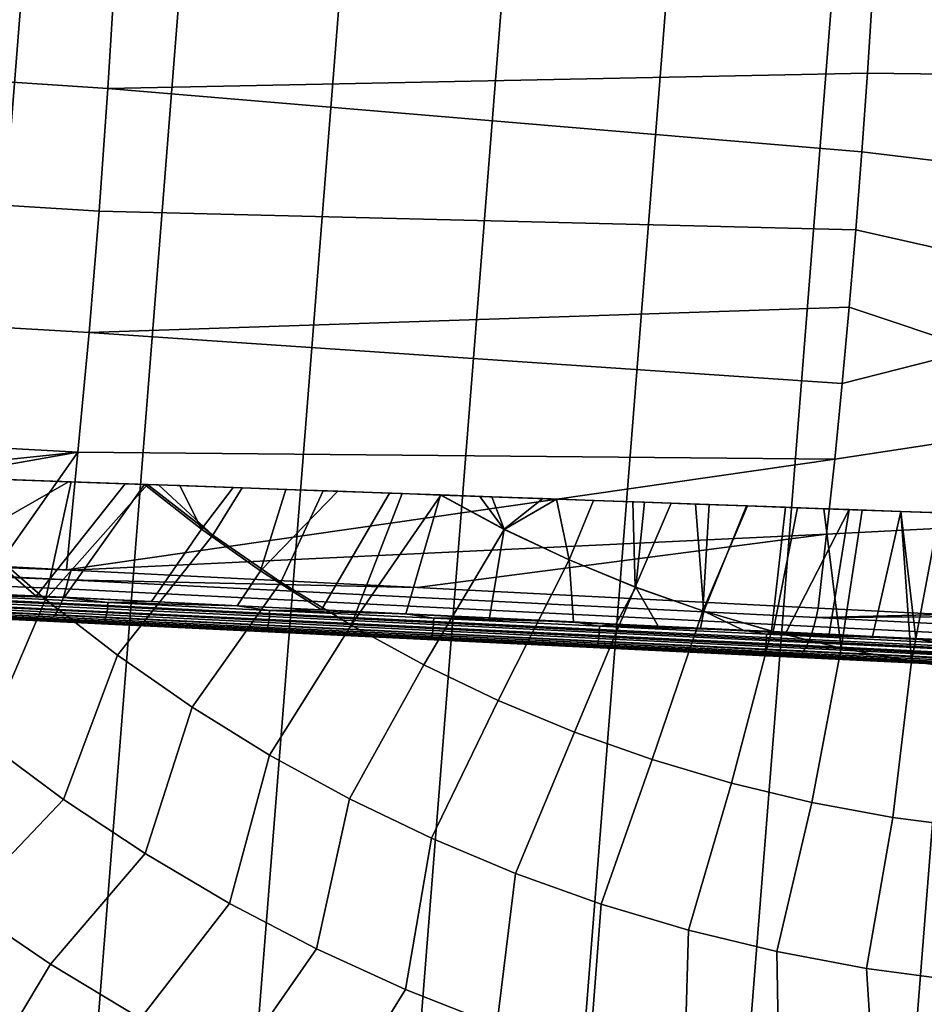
# Model space of a CAD drawing. Header units: metres. Extents: x -167 to 28, y -50 to 27.
# Tile 282 of 331: x -9.56 to -1.83, y -14.86 to -6.45. Entities that reach past the tile are written whole.
import ezdxf

# ---------------------------------------------------------------- set-up
doc = ezdxf.new("R2010")
doc.units = ezdxf.units.M
doc.layers.add('solid_12_065_011_XXX', color=7, linetype='CONTINUOUS')

msp = doc.modelspace()

# ---------------------------------------------------------------- linework, layer by layer
at = {"layer": 'solid_12_065_011_XXX'}
for points in [[(-5.599999, -26.00124, 0.2), (-1.438912, 26.558498, 0.2), (-0.022623, 26.597439, 0.2), (-4.207098, -26.262609, 0.2)], [(-4.207098, -26.262609, 0.2), (-0.022623, 26.597439, 0.2), (1.392003, 26.561003, 0.2), (-2.802653, -26.449375, 0.2)], [(-6.976521, -25.666178, 0.2), (-2.851502, 26.444155, 0.2), (-1.438912, 26.558498, 0.2), (-5.599999, -26.00124, 0.2)], [(2.802653, 26.449375, 0.2), (-1.392003, -26.561003, 0.2), (-2.802653, -26.449375, 0.2), (1.392003, 26.561003, 0.2)], [(-8.333064, -25.258354, 0.2), (-4.255505, 26.254814, 0.2), (-2.851502, 26.444155, 0.2), (-6.976521, -25.666178, 0.2)], [(-9.666076, -24.778851, 0.2), (-5.647253, 25.991018, 0.2), (-4.255505, 26.254814, 0.2), (-8.333064, -25.258354, 0.2)], [(-10.971596, -24.229086, 0.2), (-7.02309, 25.653473, 0.2), (-5.647253, 25.991018, 0.2), (-9.666076, -24.778851, 0.2)], [(-12.24579, -23.610701, 0.2), (-8.378925, 25.243179, 0.2), (-7.02309, 25.653473, 0.2), (-10.971596, -24.229086, 0.2)], [(-13.485169, -22.925415, 0.2), (-9.71078, 24.761368, 0.2), (-8.378925, 25.243179, 0.2), (-12.24579, -23.610701, 0.2)], [(-8.807904, -7.035234, 153.617996), (-8.743108, -5.973101, 153.877182), (-15.207881, -5.525431, 155.606339), (-15.268034, -6.610181, 155.365585)], [(-8.743108, -5.973101, 153.877182), (-8.807904, -7.035234, 153.617996), (-2.320276, -6.906365, 152.008209), (-2.277478, -6.230192, 152.179504)], [(-1.187665, -6.919874, 151.700073), (-1.131949, -6.122397, 151.900238), (-2.277478, -6.230192, 152.179504), (-2.320276, -6.906365, 152.008209)], [(-8.883224, -8.085531, 153.316711), (-8.807904, -7.035234, 153.617996), (-15.268034, -6.610181, 155.365585), (-15.338871, -7.683966, 155.082047)], [(-8.807904, -7.035234, 153.617996), (-2.367476, -7.577638, 151.819321), (-2.320276, -6.906365, 152.008209)], [(-1.250161, -7.710321, 151.475555), (-1.187665, -6.919874, 151.700073), (-2.320276, -6.906365, 152.008209), (-2.367476, -7.577638, 151.819321)], [(-8.807904, -7.035234, 153.617996), (-8.883224, -8.085531, 153.316711), (-2.41906, -8.243546, 151.612961), (-2.367476, -7.577638, 151.819321)], [(-1.319375, -8.492934, 151.226883), (-1.250161, -7.710321, 151.475555), (-2.367476, -7.577638, 151.819321), (-2.41906, -8.243546, 151.612961)], [(-8.968941, -9.122232, 152.973862), (-8.883224, -8.085531, 153.316711), (-15.338871, -7.683966, 155.082047), (-15.420282, -8.745019, 154.756165)], [(-8.883224, -8.085531, 153.316711), (-8.968941, -9.122232, 152.973862), (-2.474967, -8.903582, 151.389267), (-2.41906, -8.243546, 151.612961)], [(-1.395229, -9.266929, 150.954361), (-1.319375, -8.492934, 151.226883), (-2.41906, -8.243546, 151.612961), (-2.474967, -8.903582, 151.389267)], [(-9.06491, -10.143597, 152.590012), (-8.968941, -9.122232, 152.973862), (-15.420282, -8.745019, 154.756165), (-15.512125, -9.791584, 154.388474)], [(-8.968941, -9.122232, 152.973862), (-2.535149, -9.557253, 151.148422), (-2.474967, -8.903582, 151.389267)], [(-1.395229, -9.266929, 150.954361), (-2.474967, -8.903582, 151.389267), (-2.535149, -9.557253, 151.148422)], [(-8.968941, -9.122232, 152.973862), (-9.06491, -10.143597, 152.590012), (-2.599548, -10.204065, 150.890579), (-2.535149, -9.557253, 151.148422)], [(-1.395229, -9.266929, 150.954361), (-2.535149, -9.557253, 151.148422), (-2.599548, -10.204065, 150.890579), (-1.477644, -10.031522, 150.658249)], [(-15.556001, -10.824699, 153.963348), (-9.06491, -10.143597, 152.590012), (-15.512125, -9.791584, 154.388474), (-15.594669, -10.822748, 153.974152)], [(-1.477644, -10.031522, 150.658249), (-2.599548, -10.204065, 150.890579), (-2.66817, -10.843518, 150.615936), (-1.566539, -10.78593, 150.338852)], [(-13.493979, -10.928847, 153.385605), (-9.06491, -10.143597, 152.590012), (-15.556001, -10.824699, 153.963348)], [(-13.493979, -10.928847, 153.385605), (-9.751157, -11.118373, 152.330276), (-9.06491, -10.143597, 152.590012)], [(-9.751157, -11.118373, 152.330276), (-9.16037, -11.148346, 152.162811), (-9.06491, -10.143597, 152.590012)], [(-9.16037, -11.148346, 152.162811), (-2.599548, -10.204065, 150.890579), (-9.06491, -10.143597, 152.590012)], [(-9.120943, -11.150347, 152.151627), (-2.66817, -10.843518, 150.615936), (-2.599548, -10.204065, 150.890579), (-9.16037, -11.148346, 152.162811)], [(-10.160053, -10.359036, 141.635864), (-9.901691, -10.368287, 140.931854), (-9.120541, -10.396212, 141.207367), (-9.143926, -10.395361, 141.989655)], [(-10.160053, -10.359036, 141.635864), (-9.143926, -10.395361, 141.989655), (-9.99145, -10.881031, 141.490341)], [(-9.143926, -10.395361, 141.989655), (-8.661608, -10.412603, 142.142487), (-9.421577, -11.372649, 141.492661), (-9.99145, -10.881031, 141.490341)], [(-9.901691, -10.368287, 140.931854), (-9.928672, -10.891882, 140.70462), (-9.340325, -11.400436, 140.70462), (-9.120541, -10.396212, 141.207367)], [(-8.661608, -10.412603, 142.142487), (-8.494047, -10.418593, 142.19339), (-9.18243, -11.384142, 141.572037), (-9.421577, -11.372649, 141.492661)], [(-9.340325, -11.400436, 140.70462), (-8.468765, -10.419512, 141.417191), (-9.120541, -10.396212, 141.207367)], [(-9.340325, -11.400436, 140.70462), (-8.725972, -11.877248, 140.70462), (-7.9111, -10.852348, 141.415771), (-8.468765, -10.419512, 141.417191)], [(-8.494047, -10.418593, 142.19339), (-8.007877, -10.80022, 142.191971), (-8.435211, -11.420159, 141.804581), (-9.18243, -11.384142, 141.572037)], [(-9.143926, -10.395361, 141.989655), (-9.120541, -10.396212, 141.207367), (-8.468765, -10.419512, 141.417191), (-8.661608, -10.412603, 142.142487)], [(-8.661608, -10.412603, 142.142487), (-8.468765, -10.419512, 141.417191), (-8.376663, -10.422805, 141.445389), (-8.494047, -10.418593, 142.19339)], [(-8.494047, -10.418593, 142.19339), (-8.376663, -10.422805, 141.445389), (-7.662077, -10.448351, 141.652344), (-8.193659, -10.429333, 142.281738)], [(-8.193659, -10.429333, 142.281738), (-8.007877, -10.80022, 142.191971), (-8.494047, -10.418593, 142.19339)], [(-8.376663, -10.422805, 141.445389), (-8.468765, -10.419512, 141.417191), (-7.9111, -10.852348, 141.415771)], [(-7.662077, -10.448351, 141.652344), (-8.376663, -10.422805, 141.445389), (-7.9111, -10.852348, 141.415771)], [(-8.193659, -10.429333, 142.281738), (-7.662077, -10.448351, 141.652344), (-7.736665, -10.44567, 142.409332)], [(-8.193659, -10.429333, 142.281738), (-7.736665, -10.44567, 142.409332), (-8.007877, -10.80022, 142.191971)], [(-7.736665, -10.44567, 142.409332), (-7.287304, -10.461735, 142.526764), (-7.503814, -11.156963, 142.191711), (-8.007877, -10.80022, 142.191971)], [(-7.662077, -10.448351, 141.652344), (-7.9111, -10.852348, 141.415771), (-7.330469, -11.252697, 141.415771), (-6.969956, -10.473094, 141.833038)], [(-7.736665, -10.44567, 142.409332), (-7.662077, -10.448351, 141.652344), (-6.969956, -10.473094, 141.833038), (-7.287304, -10.461735, 142.526764)], [(-7.287304, -10.461735, 142.526764), (-6.842969, -10.47762, 142.635147), (-7.503814, -11.156963, 142.191711)], [(-6.842969, -10.47762, 142.635147), (-6.40194, -10.493387, 142.735214), (-6.983924, -11.49009, 142.191483), (-7.503814, -11.156963, 142.191711)], [(-6.969956, -10.473094, 141.833038), (-7.330469, -11.252697, 141.415771), (-6.729621, -11.622012, 141.415771), (-6.294688, -10.497235, 141.990936)], [(-7.287304, -10.461735, 142.526764), (-6.969956, -10.473094, 141.833038), (-6.842969, -10.47762, 142.635147)], [(-6.40194, -10.493387, 142.735214), (-5.966895, -10.508941, 142.82666), (-6.263111, -11.524819, 142.352783), (-6.983924, -11.49009, 142.191483)], [(-6.40194, -10.493387, 142.735214), (-6.842969, -10.47762, 142.635147), (-6.969956, -10.473094, 141.833038), (-6.294688, -10.497235, 141.990936)], [(-6.729621, -11.622012, 141.415771), (-5.962872, -10.509098, 142.061951), (-6.294688, -10.497235, 141.990936)], [(-6.729621, -11.622012, 141.415771), (-6.110213, -11.959275, 141.415771), (-5.422778, -10.802537, 142.060013), (-5.962872, -10.509098, 142.061951)], [(-6.40194, -10.493387, 142.735214), (-6.294688, -10.497235, 141.990936), (-5.962872, -10.509098, 142.061951), (-5.966895, -10.508941, 142.82666)], [(-5.966895, -10.508941, 142.82666), (-5.423846, -10.800012, 142.82637), (-5.547354, -11.559299, 142.493164), (-6.263111, -11.524819, 142.352783)], [(-5.527596, -10.524646, 142.911789), (-5.966895, -10.508941, 142.82666), (-5.962872, -10.509098, 142.061951), (-5.631227, -10.520955, 142.128677)], [(-5.527596, -10.524646, 142.911789), (-5.423846, -10.800012, 142.82637), (-5.966895, -10.508941, 142.82666)], [(-5.631227, -10.520955, 142.128677), (-5.962872, -10.509098, 142.061951), (-5.422778, -10.802537, 142.060013)], [(-4.975152, -10.544411, 142.248215), (-5.631227, -10.520955, 142.128677), (-5.422778, -10.802537, 142.060013)], [(-5.09278, -10.540192, 142.988953), (-5.527596, -10.524646, 142.911789), (-5.631227, -10.520955, 142.128677), (-4.975152, -10.544411, 142.248215)], [(-5.527596, -10.524646, 142.911789), (-5.09278, -10.540192, 142.988953), (-5.423846, -10.800012, 142.82637)], [(-5.09278, -10.540192, 142.988953), (-4.658541, -10.555717, 143.059036), (-4.8667, -11.062986, 142.82608), (-5.423846, -10.800012, 142.82637)], [(-4.975152, -10.544411, 142.248215), (-5.422778, -10.802537, 142.060013), (-4.868993, -11.063192, 142.060013)], [(-5.09278, -10.540192, 142.988953), (-4.975152, -10.544411, 142.248215), (-4.32285, -10.567732, 142.350845), (-4.658541, -10.555717, 143.059036)], [(-4.975152, -10.544411, 142.248215), (-4.868993, -11.063192, 142.060013), (-4.302724, -11.295481, 142.060013), (-4.32285, -10.567732, 142.350845)], [(-4.658541, -10.555717, 143.059036), (-4.224271, -10.571242, 143.122192), (-4.296884, -11.297241, 142.825775), (-4.8667, -11.062986, 142.82608)], [(-4.658541, -10.555717, 143.059036), (-4.32285, -10.567732, 142.350845), (-3.997196, -10.579375, 142.396088), (-4.224271, -10.571242, 143.122192)], [(-3.997196, -10.579375, 142.396088), (-4.32285, -10.567732, 142.350845), (-4.302724, -11.295481, 142.060013)], [(-3.671422, -10.591022, 142.437378), (-3.997196, -10.579375, 142.396088), (-4.302724, -11.295481, 142.060013), (-3.725422, -11.498806, 142.060013)], [(-4.224271, -10.571242, 143.122192), (-3.789546, -10.586784, 143.178543), (-3.715875, -11.50217, 142.82547), (-4.296884, -11.297241, 142.825775)], [(-4.224271, -10.571242, 143.122192), (-3.997196, -10.579375, 142.396088), (-3.671422, -10.591022, 142.437378), (-3.789546, -10.586784, 143.178543)], [(-3.789546, -10.586784, 143.178543), (-3.671422, -10.591022, 142.437378), (-3.345361, -10.602679, 142.474747), (-3.35378, -10.602365, 143.228134)], [(-3.789546, -10.586784, 143.178543), (-3.35378, -10.602365, 143.228134), (-3.715875, -11.50217, 142.82547)], [(-3.345361, -10.602679, 142.474747), (-3.671422, -10.591022, 142.437378), (-3.725422, -11.498806, 142.060013)], [(-3.018748, -10.614357, 142.508224), (-3.345361, -10.602679, 142.474747), (-3.725422, -11.498806, 142.060013), (-3.138568, -11.672647, 142.060013)], [(-3.35378, -10.602365, 143.228134), (-2.916314, -10.618006, 143.271042), (-3.125489, -11.675995, 142.825653), (-3.715875, -11.50217, 142.82547)], [(-2.916314, -10.618006, 143.271042), (-3.35378, -10.602365, 143.228134), (-3.345361, -10.602679, 142.474747), (-3.018748, -10.614357, 142.508224)], [(-3.018748, -10.614357, 142.508224), (-3.138568, -11.672647, 142.060013), (-2.543667, -11.81656, 142.060013), (-2.691476, -10.626059, 142.537827)], [(-2.916314, -10.618006, 143.271042), (-2.476796, -10.633719, 143.30722), (-3.013987, -11.681383, 142.835754), (-3.125489, -11.675995, 142.825653)], [(-2.916314, -10.618006, 143.271042), (-3.018748, -10.614357, 142.508224), (-2.691476, -10.626059, 142.537827)], [(-2.476796, -10.633719, 143.30722), (-2.646059, -11.699103, 142.86586), (-3.013987, -11.681383, 142.835754)], [(-2.916314, -10.618006, 143.271042), (-2.691476, -10.626059, 142.537827), (-2.363499, -10.637785, 142.563522), (-2.476796, -10.633719, 143.30722)], [(-2.363499, -10.637785, 142.563522), (-2.691476, -10.626059, 142.537827), (-2.543667, -11.81656, 142.060013)], [(-2.476796, -10.633719, 143.30722), (-2.035052, -10.649514, 143.336624), (-2.276789, -11.716915, 142.891113), (-2.646059, -11.699103, 142.86586)], [(-2.363499, -10.637785, 142.563522), (-2.543667, -11.81656, 142.060013), (-1.942243, -11.930172, 142.060013), (-2.034745, -10.649539, 142.585327)], [(-2.476796, -10.633719, 143.30722), (-2.363499, -10.637785, 142.563522), (-2.034745, -10.649539, 142.585327), (-2.035052, -10.649514, 143.336624)], [(-2.035052, -10.649514, 143.336624), (-1.906018, -11.734763, 142.911514), (-2.276789, -11.716915, 142.891113)], [(-1.591022, -10.66539, 143.359177), (-2.035052, -10.649514, 143.336624), (-2.034745, -10.649539, 142.585327), (-1.705277, -10.661319, 142.603195)], [(-2.035052, -10.649514, 143.336624), (-1.591022, -10.66539, 143.359177), (-1.534163, -11.752693, 142.926971), (-1.906018, -11.734763, 142.911514)], [(-1.705277, -10.661319, 142.603195), (-2.034745, -10.649539, 142.585327), (-1.942243, -11.930172, 142.060013)], [(-1.375132, -10.673122, 142.617142), (-1.705277, -10.661319, 142.603195), (-1.942243, -11.930172, 142.060013), (-1.335839, -12.013195, 142.060013)], [(-6.166801, -11.300483, 151.31012), (-2.66817, -10.843518, 150.615936), (-9.120943, -11.150347, 152.151627)], [(-8.007877, -10.80022, 142.191971), (-7.503814, -11.156963, 142.191711), (-7.70287, -11.455449, 142.010345), (-8.435211, -11.420159, 141.804581)], [(-6.166801, -11.300483, 151.31012), (-2.74097, -11.475149, 150.324707), (-2.66817, -10.843518, 150.615936)], [(-6.110213, -11.959275, 141.415771), (-5.473955, -12.263556, 141.415771), (-4.868993, -11.063192, 142.060013), (-5.422778, -10.802537, 142.060013)], [(-5.423846, -10.800012, 142.82637), (-4.8667, -11.062986, 142.82608), (-4.829802, -11.593872, 142.614426), (-5.547354, -11.559299, 142.493164)], [(-1.661736, -11.529461, 149.996429), (-1.566539, -10.78593, 150.338852), (-2.66817, -10.843518, 150.615936), (-2.74097, -11.475149, 150.324707)], [(-15.606134, -10.975495, 153.88562), (-9.148075, -11.233974, 152.111969), (-15.589804, -10.902213, 153.931564)], [(-15.589804, -10.902213, 153.931564), (-9.16037, -11.148346, 152.162811), (-9.751157, -11.118373, 152.330276)], [(-15.589804, -10.902213, 153.931564), (-9.120943, -11.150347, 152.151627), (-9.16037, -11.148346, 152.162811)], [(-15.589804, -10.902213, 153.931564), (-9.148075, -11.233974, 152.111969), (-9.120943, -11.150347, 152.151627)], [(-9.859109, -12.612765, 139.928345), (-9.340325, -11.400436, 140.70462), (-9.928672, -10.891882, 140.70462), (-10.504737, -12.08033, 139.928345)], [(-10.170804, -11.362139, 141.21994), (-9.950283, -11.347153, 141.308624), (-9.99145, -10.881031, 141.490341), (-9.421577, -11.372649, 141.492661)], [(-8.725972, -11.877248, 140.70462), (-8.087323, -12.320991, 140.70462), (-7.330469, -11.252697, 141.415771), (-7.9111, -10.852348, 141.415771)], [(-15.624404, -11.042582, 153.83165), (-9.166777, -11.311747, 152.059021), (-9.148075, -11.233974, 152.111969), (-15.606134, -10.975495, 153.88562)], [(-15.665732, -11.154565, 153.702667), (-9.210526, -11.442808, 151.926514), (-9.187707, -11.38174, 151.996872), (-15.644361, -11.102547, 153.770386)], [(-15.644361, -11.102547, 153.770386), (-9.187707, -11.38174, 151.996872), (-9.166777, -11.311747, 152.059021), (-15.624404, -11.042582, 153.83165)], [(-5.473955, -12.263556, 141.415771), (-4.822599, -12.534014, 141.415771), (-4.302724, -11.295481, 142.060013), (-4.868993, -11.063192, 142.060013)], [(-4.8667, -11.062986, 142.82608), (-4.296884, -11.297241, 142.825775), (-4.469516, -11.611241, 142.66803), (-4.829802, -11.593872, 142.614426)], [(-15.688222, -11.19792, 153.62944), (-9.234857, -11.493955, 151.849106), (-9.210526, -11.442808, 151.926514), (-15.665732, -11.154565, 153.702667)], [(-9.148075, -11.233974, 152.111969), (-6.166801, -11.300483, 151.31012), (-9.120943, -11.150347, 152.151627)], [(-7.503814, -11.156963, 142.191711), (-6.983924, -11.49009, 142.191483), (-7.70287, -11.455449, 142.010345)], [(-9.31287, -11.580383, 151.587662), (-15.759254, -11.270679, 153.387054), (-15.763785, -11.275642, 153.297226), (-9.328243, -11.585806, 151.49118)], [(-15.759254, -11.270679, 153.387054), (-9.31287, -11.580383, 151.587662), (-9.286451, -11.56331, 151.678284), (-15.735307, -11.256379, 153.470551)], [(-15.735307, -11.256379, 153.470551), (-9.286451, -11.56331, 151.678284), (-9.260304, -11.534342, 151.7659), (-15.71152, -11.232015, 153.551712)], [(-15.71152, -11.232015, 153.551712), (-9.260304, -11.534342, 151.7659), (-9.234857, -11.493955, 151.849106), (-15.688222, -11.19792, 153.62944)], [(-9.166777, -11.311747, 152.059021), (-2.776339, -11.631334, 150.227646), (-2.757399, -11.556469, 150.280914), (-9.148075, -11.233974, 152.111969)], [(-6.166801, -11.300483, 151.31012), (-9.148075, -11.233974, 152.111969), (-2.757399, -11.556469, 150.280914), (-2.74097, -11.475149, 150.324707)], [(-8.087323, -12.320991, 140.70462), (-7.426157, -12.730428, 140.70462), (-6.729621, -11.622012, 141.415771), (-7.330469, -11.252697, 141.415771)], [(-9.328243, -11.585806, 151.49118), (-15.763785, -11.275642, 153.297226), (-9.985292, -11.554139, 151.676743)], [(-9.187707, -11.38174, 151.996872), (-2.797405, -11.698577, 150.16571), (-2.776339, -11.631334, 150.227646), (-9.166777, -11.311747, 152.059021)], [(-4.822599, -12.534014, 141.415771), (-4.157943, -12.769905, 141.415771), (-3.725422, -11.498806, 142.060013), (-4.302724, -11.295481, 142.060013)], [(-4.296884, -11.297241, 142.825775), (-4.107963, -11.628677, 142.71698), (-4.469516, -11.611241, 142.66803)], [(-4.296884, -11.297241, 142.825775), (-3.715875, -11.50217, 142.82547), (-3.744881, -11.646147, 142.761276), (-4.107963, -11.628677, 142.71698)], [(-10.172584, -11.415631, 141.217789), (-8.811506, -11.481208, 141.680481), (-8.814557, -11.507298, 141.686249), (-10.175929, -11.441707, 141.223434)], [(-10.170856, -11.388822, 141.216599), (-8.809841, -11.454395, 141.679291), (-8.811506, -11.481208, 141.680481), (-10.172584, -11.415631, 141.217789)], [(-10.170804, -11.362139, 141.21994), (-8.809614, -11.42772, 141.682678), (-8.809841, -11.454395, 141.679291), (-10.170856, -11.388822, 141.216599)], [(-10.170804, -11.362139, 141.21994), (-9.421577, -11.372649, 141.492661), (-9.18243, -11.384142, 141.572037)], [(-10.170804, -11.362139, 141.21994), (-9.18243, -11.384142, 141.572037), (-8.809614, -11.42772, 141.682678)], [(-9.186541, -13.110734, 139.928345), (-8.725972, -11.877248, 140.70462), (-9.340325, -11.400436, 140.70462), (-9.859109, -12.612765, 139.928345)], [(-9.210526, -11.442808, 151.926514), (-2.820268, -11.757146, 150.096085), (-2.797405, -11.698577, 150.16571), (-9.187707, -11.38174, 151.996872)], [(-8.809614, -11.42772, 141.682678), (-9.18243, -11.384142, 141.572037), (-8.435211, -11.420159, 141.804581)], [(-8.809614, -11.42772, 141.682678), (-7.426319, -11.49437, 142.074234), (-7.426723, -11.521035, 142.070786), (-8.809841, -11.454395, 141.679291)], [(-8.809614, -11.42772, 141.682678), (-8.435211, -11.420159, 141.804581), (-7.70287, -11.455449, 142.010345)], [(-8.809614, -11.42772, 141.682678), (-7.70287, -11.455449, 142.010345), (-7.426319, -11.49437, 142.074234)], [(-10.202651, -11.522807, 141.285248), (-8.838052, -11.588553, 141.749146), (-8.845803, -11.599817, 141.772308), (-10.21159, -11.534014, 141.307999)], [(-10.194365, -11.507421, 141.264801), (-8.830833, -11.573116, 141.728348), (-8.838052, -11.588553, 141.749146), (-10.202651, -11.522807, 141.285248)], [(-10.186997, -11.488352, 141.247345), (-8.824378, -11.554002, 141.710571), (-8.830833, -11.573116, 141.728348), (-10.194365, -11.507421, 141.264801)], [(-10.180785, -11.466209, 141.233398), (-8.818893, -11.531825, 141.696381), (-8.824378, -11.554002, 141.710571), (-10.186997, -11.488352, 141.247345)], [(-10.175929, -11.441707, 141.223434), (-8.814557, -11.507298, 141.686249), (-8.818893, -11.531825, 141.696381), (-10.180785, -11.466209, 141.233398)], [(-9.260304, -11.534342, 151.7659), (-2.869931, -11.844745, 149.938217), (-2.84457, -11.806124, 150.019852), (-9.234857, -11.493955, 151.849106)], [(-9.234857, -11.493955, 151.849106), (-2.84457, -11.806124, 150.019852), (-2.820268, -11.757146, 150.096085), (-9.210526, -11.442808, 151.926514)], [(-8.814557, -11.507298, 141.686249), (-7.431075, -11.573956, 142.07785), (-7.434884, -11.598508, 142.088135), (-8.818893, -11.531825, 141.696381)], [(-8.811506, -11.481208, 141.680481), (-7.428326, -11.547852, 142.072006), (-7.431075, -11.573956, 142.07785), (-8.814557, -11.507298, 141.686249)], [(-8.809841, -11.454395, 141.679291), (-7.426723, -11.521035, 142.070786), (-7.428326, -11.547852, 142.072006), (-8.811506, -11.481208, 141.680481)], [(-7.426319, -11.49437, 142.074234), (-7.70287, -11.455449, 142.010345), (-6.983924, -11.49009, 142.191483)], [(-7.426723, -11.521035, 142.070786), (-6.025211, -11.588564, 142.390076), (-6.026751, -11.615383, 142.391296), (-7.428326, -11.547852, 142.072006)], [(-7.426319, -11.49437, 142.074234), (-6.024627, -11.561907, 142.39357), (-6.025211, -11.588564, 142.390076), (-7.426723, -11.521035, 142.070786)], [(-7.426319, -11.49437, 142.074234), (-6.983924, -11.49009, 142.191483), (-6.263111, -11.524819, 142.352783)], [(-7.426319, -11.49437, 142.074234), (-6.263111, -11.524819, 142.352783), (-6.024627, -11.561907, 142.39357)], [(-4.157943, -12.769905, 141.415771), (-3.48182, -12.970578, 141.415771), (-3.138568, -11.672647, 142.060013), (-3.725422, -11.498806, 142.060013)], [(-3.715875, -11.50217, 142.82547), (-3.380261, -11.663739, 142.800873), (-3.744881, -11.646147, 142.761276)], [(-3.715875, -11.50217, 142.82547), (-3.125489, -11.675995, 142.825653), (-3.380261, -11.663739, 142.800873)], [(-2.757399, -11.556469, 150.280914), (-1.661736, -11.529461, 149.996429), (-2.74097, -11.475149, 150.324707)], [(-8.853836, -11.606544, 141.797073), (-8.862354, -11.6085, 141.82222), (-10.230748, -11.54257, 141.356995), (-10.220894, -11.54068, 141.332336)], [(-10.230748, -11.54257, 141.356995), (-8.862354, -11.6085, 141.82222), (-9.328243, -11.585806, 151.49118), (-9.985292, -11.554139, 151.676743)], [(-10.21159, -11.534014, 141.307999), (-8.845803, -11.599817, 141.772308), (-8.853836, -11.606544, 141.797073), (-10.220894, -11.54068, 141.332336)], [(-2.922233, -11.888671, 149.763855), (-9.31287, -11.580383, 151.587662), (-9.328243, -11.585806, 151.49118), (-2.948355, -11.893289, 149.673874)], [(-2.948355, -11.893289, 149.673874), (-9.328243, -11.585806, 151.49118), (-6.389307, -11.727449, 150.657684)], [(-8.862354, -11.6085, 141.82222), (-7.471628, -11.675507, 142.215912), (-6.389307, -11.727449, 150.657684), (-9.328243, -11.585806, 151.49118)], [(-9.31287, -11.580383, 151.587662), (-2.922233, -11.888671, 149.763855), (-2.895954, -11.872405, 149.852432), (-9.286451, -11.56331, 151.678284)], [(-9.286451, -11.56331, 151.678284), (-2.895954, -11.872405, 149.852432), (-2.869931, -11.844745, 149.938217), (-9.260304, -11.534342, 151.7659)], [(-7.464577, -11.673481, 142.190308), (-7.471628, -11.675507, 142.215912), (-8.862354, -11.6085, 141.82222), (-8.853836, -11.606544, 141.797073)], [(-8.845803, -11.599817, 141.772308), (-7.457835, -11.666691, 142.165176), (-7.464577, -11.673481, 142.190308), (-8.853836, -11.606544, 141.797073)], [(-8.838052, -11.588553, 141.749146), (-7.451291, -11.65537, 142.141678), (-7.457835, -11.666691, 142.165176), (-8.845803, -11.599817, 141.772308)], [(-8.830833, -11.573116, 141.728348), (-7.445157, -11.63988, 142.120575), (-7.451291, -11.65537, 142.141678), (-8.838052, -11.588553, 141.749146)], [(-8.824378, -11.554002, 141.710571), (-7.439628, -11.620721, 142.102539), (-7.445157, -11.63988, 142.120575), (-8.830833, -11.573116, 141.728348)], [(-8.818893, -11.531825, 141.696381), (-7.434884, -11.598508, 142.088135), (-7.439628, -11.620721, 142.102539), (-8.824378, -11.554002, 141.710571)], [(-7.434884, -11.598508, 142.088135), (-6.032469, -11.66608, 142.407623), (-6.036464, -11.68833, 142.422195), (-7.439628, -11.620721, 142.102539)], [(-7.431075, -11.573956, 142.07785), (-6.029196, -11.641501, 142.397217), (-6.032469, -11.66608, 142.407623), (-7.434884, -11.598508, 142.088135)], [(-7.428326, -11.547852, 142.072006), (-6.026751, -11.615383, 142.391296), (-6.029196, -11.641501, 142.397217), (-7.431075, -11.573956, 142.07785)], [(-6.024627, -11.561907, 142.39357), (-6.263111, -11.524819, 142.352783), (-5.547354, -11.559299, 142.493164)], [(-6.025211, -11.588564, 142.390076), (-4.609066, -11.656799, 142.636276), (-4.610542, -11.683621, 142.637512), (-6.026751, -11.615383, 142.391296)], [(-6.024627, -11.561907, 142.39357), (-4.608301, -11.630151, 142.639786), (-4.609066, -11.656799, 142.636276), (-6.025211, -11.588564, 142.390076)], [(-6.024627, -11.561907, 142.39357), (-5.547354, -11.559299, 142.493164), (-4.829802, -11.593872, 142.614426)], [(-6.024627, -11.561907, 142.39357), (-4.829802, -11.593872, 142.614426), (-4.608301, -11.630151, 142.639786)], [(-4.608301, -11.630151, 142.639786), (-4.829802, -11.593872, 142.614426), (-4.469516, -11.611241, 142.66803)], [(-2.757399, -11.556469, 150.280914), (-2.776339, -11.631334, 150.227646), (-1.333345, -11.702944, 149.780853), (-1.312418, -11.628695, 149.833572)], [(-2.757399, -11.556469, 150.280914), (-1.294225, -11.547997, 149.876999), (-1.661736, -11.529461, 149.996429)], [(-2.757399, -11.556469, 150.280914), (-1.312418, -11.628695, 149.833572), (-1.294225, -11.547997, 149.876999)], [(-6.056843, -11.74131, 142.511017), (-6.062391, -11.743407, 142.536972), (-7.471628, -11.675507, 142.215912), (-7.464577, -11.673481, 142.190308)], [(-7.471628, -11.675507, 142.215912), (-6.062391, -11.743407, 142.536972), (-6.389307, -11.727449, 150.657684)], [(-7.457835, -11.666691, 142.165176), (-6.051409, -11.734456, 142.48558), (-6.056843, -11.74131, 142.511017), (-7.464577, -11.673481, 142.190308)], [(-7.451291, -11.65537, 142.141678), (-6.046089, -11.723076, 142.461807), (-6.051409, -11.734456, 142.48558), (-7.457835, -11.666691, 142.165176)], [(-7.445157, -11.63988, 142.120575), (-6.041053, -11.707534, 142.440445), (-6.046089, -11.723076, 142.461807), (-7.451291, -11.65537, 142.141678)], [(-7.439628, -11.620721, 142.102539), (-6.036464, -11.68833, 142.422195), (-6.041053, -11.707534, 142.440445), (-7.445157, -11.63988, 142.120575)], [(-7.426157, -12.730428, 140.70462), (-6.744314, -13.104421, 140.70462), (-6.110213, -11.959275, 141.415771), (-6.729621, -11.622012, 141.415771)], [(-6.036464, -11.68833, 142.422195), (-4.61865, -11.756645, 142.668686), (-4.62229, -11.775895, 142.687103), (-6.041053, -11.707534, 142.440445)], [(-6.032469, -11.66608, 142.407623), (-4.615412, -11.73436, 142.653976), (-4.61865, -11.756645, 142.668686), (-6.036464, -11.68833, 142.422195)], [(-6.029196, -11.641501, 142.397217), (-4.61268, -11.709755, 142.643478), (-4.615412, -11.73436, 142.653976), (-6.032469, -11.66608, 142.407623)], [(-6.026751, -11.615383, 142.391296), (-4.610542, -11.683621, 142.637512), (-4.61268, -11.709755, 142.643478), (-6.029196, -11.641501, 142.397217)], [(-4.610542, -11.683621, 142.637512), (-3.183499, -11.752384, 142.809982), (-3.185327, -11.778533, 142.815979), (-4.61268, -11.709755, 142.643478)], [(-4.609066, -11.656799, 142.636276), (-3.182088, -11.725559, 142.808731), (-3.183499, -11.752384, 142.809982), (-4.610542, -11.683621, 142.637512)], [(-4.608301, -11.630151, 142.639786), (-3.18114, -11.698919, 142.812271), (-3.182088, -11.725559, 142.808731), (-4.609066, -11.656799, 142.636276)], [(-4.608301, -11.630151, 142.639786), (-4.469516, -11.611241, 142.66803), (-4.107963, -11.628677, 142.71698)], [(-4.608301, -11.630151, 142.639786), (-4.107963, -11.628677, 142.71698), (-3.744881, -11.646147, 142.761276)], [(-4.608301, -11.630151, 142.639786), (-3.744881, -11.646147, 142.761276), (-3.380261, -11.663739, 142.800873)], [(-4.608301, -11.630151, 142.639786), (-3.380261, -11.663739, 142.800873), (-3.18114, -11.698919, 142.812271)], [(-2.796095, -13.13548, 141.415771), (-2.543667, -11.81656, 142.060013), (-3.138568, -11.672647, 142.060013), (-3.48182, -12.970578, 141.415771)], [(-3.18114, -11.698919, 142.812271), (-3.380261, -11.663739, 142.800873), (-3.125489, -11.675995, 142.825653)], [(-3.18114, -11.698919, 142.812271), (-3.125489, -11.675995, 142.825653), (-3.013987, -11.681383, 142.835754)], [(-3.18114, -11.698919, 142.812271), (-3.013987, -11.681383, 142.835754), (-2.646059, -11.699103, 142.86586)], [(-2.776339, -11.631334, 150.227646), (-2.797405, -11.698577, 150.16571), (-1.356692, -11.769584, 149.719681), (-1.333345, -11.702944, 149.780853)], [(-4.638533, -11.812015, 142.784515), (-3.203748, -11.88115, 142.957916), (-2.948355, -11.893289, 149.673874), (-6.389307, -11.727449, 150.657684)], [(-6.062391, -11.743407, 142.536972), (-4.638533, -11.812015, 142.784515), (-6.389307, -11.727449, 150.657684)], [(-4.634411, -11.809848, 142.758301), (-4.638533, -11.812015, 142.784515), (-6.062391, -11.743407, 142.536972), (-6.056843, -11.74131, 142.511017)], [(-6.051409, -11.734456, 142.48558), (-4.630299, -11.802931, 142.732651), (-4.634411, -11.809848, 142.758301), (-6.056843, -11.74131, 142.511017)], [(-6.046089, -11.723076, 142.461807), (-4.626215, -11.791492, 142.708649), (-4.630299, -11.802931, 142.732651), (-6.051409, -11.734456, 142.48558)], [(-6.041053, -11.707534, 142.440445), (-4.62229, -11.775895, 142.687103), (-4.626215, -11.791492, 142.708649), (-6.046089, -11.723076, 142.461807)], [(-4.61865, -11.756645, 142.668686), (-3.189989, -11.825486, 142.841339), (-3.192673, -11.844782, 142.859879), (-4.62229, -11.775895, 142.687103)], [(-4.615412, -11.73436, 142.653976), (-3.187514, -11.803164, 142.826553), (-3.189989, -11.825486, 142.841339), (-4.61865, -11.756645, 142.668686)], [(-4.61268, -11.709755, 142.643478), (-3.185327, -11.778533, 142.815979), (-3.187514, -11.803164, 142.826553), (-4.615412, -11.73436, 142.653976)], [(-3.183499, -11.752384, 142.809982), (-1.749451, -11.821486, 142.908234), (-1.750968, -11.84765, 142.914261), (-3.185327, -11.778533, 142.815979)], [(-3.182088, -11.725559, 142.808731), (-1.748105, -11.794658, 142.906982), (-1.749451, -11.821486, 142.908234), (-3.183499, -11.752384, 142.809982)], [(-3.18114, -11.698919, 142.812271), (-1.746973, -11.768027, 142.910538), (-1.748105, -11.794658, 142.906982), (-3.182088, -11.725559, 142.808731)], [(-3.18114, -11.698919, 142.812271), (-2.646059, -11.699103, 142.86586), (-2.276789, -11.716915, 142.891113)], [(-3.18114, -11.698919, 142.812271), (-2.276789, -11.716915, 142.891113), (-1.906018, -11.734763, 142.911514)], [(-3.18114, -11.698919, 142.812271), (-1.906018, -11.734763, 142.911514), (-1.746973, -11.768027, 142.910538)], [(-2.820268, -11.757146, 150.096085), (-2.84457, -11.806124, 150.019852), (-1.409168, -11.876041, 149.575821), (-1.382098, -11.827583, 149.650986)], [(-2.797405, -11.698577, 150.16571), (-2.820268, -11.757146, 150.096085), (-1.382098, -11.827583, 149.650986), (-1.356692, -11.769584, 149.719681)], [(-1.746973, -11.768027, 142.910538), (-1.906018, -11.734763, 142.911514), (-1.534163, -11.752693, 142.926971)], [(-3.201097, -11.878913, 142.931519), (-3.203748, -11.88115, 142.957916), (-4.638533, -11.812015, 142.784515), (-4.634411, -11.809848, 142.758301)], [(-4.630299, -11.802931, 142.732651), (-3.198318, -11.871932, 142.905701), (-3.201097, -11.878913, 142.931519), (-4.634411, -11.809848, 142.758301)], [(-4.626215, -11.791492, 142.708649), (-3.195479, -11.860432, 142.881561), (-3.198318, -11.871932, 142.905701), (-4.630299, -11.802931, 142.732651)], [(-4.62229, -11.775895, 142.687103), (-3.192673, -11.844782, 142.859879), (-3.195479, -11.860432, 142.881561), (-4.626215, -11.791492, 142.708649)], [(-3.192673, -11.844782, 142.859879), (-1.756038, -11.914009, 142.958313), (-1.75772, -11.929712, 142.980072), (-3.195479, -11.860432, 142.881561)], [(-3.189989, -11.825486, 142.841339), (-1.754315, -11.894667, 142.939713), (-1.756038, -11.914009, 142.958313), (-3.192673, -11.844782, 142.859879)], [(-3.187514, -11.803164, 142.826553), (-1.752607, -11.872307, 142.924866), (-1.754315, -11.894667, 142.939713), (-3.189989, -11.825486, 142.841339)], [(-3.185327, -11.778533, 142.815979), (-1.750968, -11.84765, 142.914261), (-1.752607, -11.872307, 142.924866), (-3.187514, -11.803164, 142.826553)], [(-2.869931, -11.844745, 149.938217), (-2.895954, -11.872405, 149.852432), (-1.466601, -11.941484, 149.410904), (-1.437482, -11.914206, 149.495377)], [(-2.84457, -11.806124, 150.019852), (-2.869931, -11.844745, 149.938217), (-1.437482, -11.914206, 149.495377), (-1.409168, -11.876041, 149.575821)], [(-2.102658, -13.264154, 141.415771), (-1.942243, -11.930172, 142.060013), (-2.543667, -11.81656, 142.060013), (-2.796095, -13.13548, 141.415771)], [(-8.488868, -13.572877, 139.928345), (-8.087323, -12.320991, 140.70462), (-8.725972, -11.877248, 140.70462), (-9.186541, -13.110734, 139.928345)], [(-3.201097, -11.878913, 142.931519), (-1.760748, -11.948318, 143.030212), (-1.761936, -11.950626, 143.056702), (-3.203748, -11.88115, 142.957916)], [(-3.203748, -11.88115, 142.957916), (-1.761936, -11.950626, 143.056702), (-1.525464, -11.961866, 149.235123), (-2.948355, -11.893289, 149.673874)], [(-3.198318, -11.871932, 142.905701), (-1.759307, -11.941273, 143.004303), (-1.760748, -11.948318, 143.030212), (-3.201097, -11.878913, 142.931519)], [(-3.195479, -11.860432, 142.881561), (-1.75772, -11.929712, 142.980072), (-1.759307, -11.941273, 143.004303), (-3.198318, -11.871932, 142.905701)], [(-2.922233, -11.888671, 149.763855), (-2.948355, -11.893289, 149.673874), (-1.525464, -11.961866, 149.235123), (-1.496073, -11.957455, 149.3237)], [(-2.895954, -11.872405, 149.852432), (-2.922233, -11.888671, 149.763855), (-1.496073, -11.957455, 149.3237), (-1.466601, -11.941484, 149.410904)], [(-1.403422, -13.356249, 141.415771), (-1.335839, -12.013195, 142.060013), (-1.942243, -11.930172, 142.060013), (-2.102658, -13.264154, 141.415771)], [(-6.744314, -13.104421, 140.70462), (-6.043694, -13.441926, 140.70462), (-5.473955, -12.263556, 141.415771), (-6.110213, -11.959275, 141.415771)], [(-6.043694, -13.441926, 140.70462), (-5.326245, -13.742005, 140.70462), (-4.822599, -12.534014, 141.415771), (-5.473955, -12.263556, 141.415771)], [(-7.767999, -13.997931, 139.928345), (-7.426157, -12.730428, 140.70462), (-8.087323, -12.320991, 140.70462), (-8.488868, -13.572877, 139.928345)], [(-10.7607, -13.467928, 139.088928), (-10.043233, -14.011111, 139.088928), (-9.186541, -13.110734, 139.928345), (-9.859109, -12.612765, 139.928345)], [(-5.326245, -13.742005, 140.70462), (-4.593967, -14.003823, 140.70462), (-4.157943, -12.769905, 141.415771), (-4.822599, -12.534014, 141.415771)], [(-7.025904, -14.384733, 139.928345), (-6.744314, -13.104421, 140.70462), (-7.426157, -12.730428, 140.70462), (-7.767999, -13.997931, 139.928345)], [(-4.593967, -14.003823, 140.70462), (-3.848899, -14.226651, 140.70462), (-3.48182, -12.970578, 141.415771), (-4.157943, -12.769905, 141.415771)], [(-3.848899, -14.226651, 140.70462), (-3.093113, -14.409867, 140.70462), (-2.796095, -13.13548, 141.415771), (-3.48182, -12.970578, 141.415771)], [(-10.043233, -14.011111, 139.088928), (-9.298397, -14.516114, 139.088928), (-8.488868, -13.572877, 139.928345), (-9.186541, -13.110734, 139.928345)], [(-6.264609, -14.732228, 139.928345), (-6.043694, -13.441926, 140.70462), (-6.744314, -13.104421, 140.70462), (-7.025904, -14.384733, 139.928345)], [(-3.093113, -14.409867, 140.70462), (-2.328716, -14.552961, 140.70462), (-2.102658, -13.264154, 141.415771), (-2.796095, -13.13548, 141.415771)], [(-2.328716, -14.552961, 140.70462), (-1.557834, -14.655537, 140.70462), (-1.403422, -13.356249, 141.415771), (-2.102658, -13.264154, 141.415771)], [(-5.486196, -15.039466, 139.928345), (-5.326245, -13.742005, 140.70462), (-6.043694, -13.441926, 140.70462), (-6.264609, -14.732228, 139.928345)], [(-9.298397, -14.516114, 139.088928), (-8.528223, -14.981562, 139.088928), (-7.767999, -13.997931, 139.928345), (-8.488868, -13.572877, 139.928345)], [(-4.692791, -15.305607, 139.928345), (-4.593967, -14.003823, 140.70462), (-5.326245, -13.742005, 140.70462), (-5.486196, -15.039466, 139.928345)], [(-9.908514, -15.533773, 138.188522), (-9.298397, -14.516114, 139.088928), (-10.043233, -14.011111, 139.088928), (-10.704926, -14.996043, 138.188522)], [(-8.528223, -14.981562, 139.088928), (-7.73481, -15.406183, 139.088928), (-7.025904, -14.384733, 139.928345), (-7.767999, -13.997931, 139.928345)], [(-3.886562, -15.529923, 139.928345), (-3.848899, -14.226651, 140.70462), (-4.593967, -14.003823, 140.70462), (-4.692791, -15.305607, 139.928345)], [(-3.069713, -15.711802, 139.928345), (-3.093113, -14.409867, 140.70462), (-3.848899, -14.226651, 140.70462), (-3.886562, -15.529923, 139.928345)], [(-7.73481, -15.406183, 139.088928), (-6.920319, -15.788823, 139.088928), (-6.264609, -14.732228, 139.928345), (-7.025904, -14.384733, 139.928345)], [(-2.244476, -15.850748, 139.928345), (-2.328716, -14.552961, 140.70462), (-3.093113, -14.409867, 140.70462), (-3.069713, -15.711802, 139.928345)], [(-9.08515, -16.029249, 138.188522), (-8.528223, -14.981562, 139.088928), (-9.298397, -14.516114, 139.088928), (-9.908514, -15.533773, 138.188522)], [(-1.413105, -15.946379, 139.928345), (-1.557834, -14.655537, 140.70462), (-2.328716, -14.552961, 140.70462), (-2.244476, -15.850748, 139.928345)], [(-6.920319, -15.788823, 139.088928), (-6.086971, -16.128439, 139.088928), (-5.486196, -15.039466, 139.928345), (-6.264609, -14.732228, 139.928345)]]:
    msp.add_3dface(points, dxfattribs=at)

doc.saveas('drawing.dxf')
